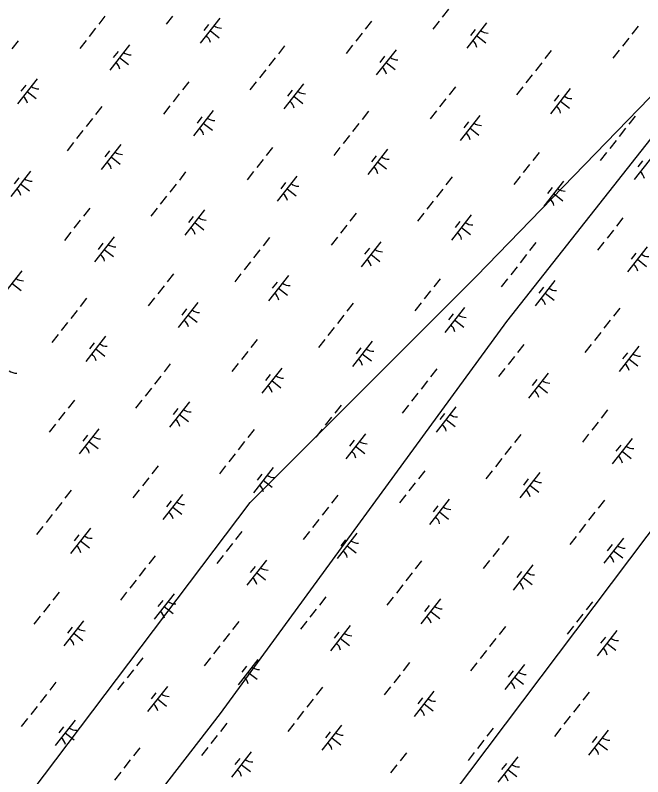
# Model space of a CAD drawing. Extents: x 3896831 to 3918110, y 171006 to 193349.
# Drawn here: x 3907803 to 3908784, y 183545 to 184735 of the extents above; entities that cross this region are included whole.
import ezdxf

# ---------------------------------------------------------------- set-up
doc = ezdxf.new("R2010")
doc.units = 0
doc.layers.add('V-UTIL-LINE', color=7, linetype='Continuous')
doc.layers.add('V-WETL-SWMP', color=7, linetype='Continuous')

msp = doc.modelspace()

# ---------------------------------------------------------------- linework, layer by layer
at = {"layer": 'V-UTIL-LINE'}
for points in [[(3907581.4, 183502.3), (3907734.6, 183396.3), (3908170.6, 183973.7), (3908524.1, 184327.2), (3908913, 184727.9), (3909396.1, 185399.6), (3909514, 185670.6), (3909808.6, 186000.6), (3910067.8, 186295.2), (3911010.5, 187556.1), (3911470.1, 188145.3)], [(3911670.5, 187980.3), (3909726.1, 186106.6), (3909690.7, 186047.7), (3909490.4, 185423.1), (3908571.2, 184256.5), (3908123.4, 183643.7), (3907157.1, 182394.6), (3906544.4, 181593.3), (3906120.1, 181051.2), (3905460.2, 180002.4), (3904670.7, 178765.1), (3903951.9, 177622.1), (3903445.2, 176832.5), (3902962, 176054.8), (3902856, 175866.2)], [(3902278.5, 176090.1), (3904647.1, 178894.7), (3905719.5, 180143.9), (3906520.8, 181098.4), (3907322.1, 182041.1), (3907534.2, 182300.3), (3908041, 182924.9), (3909514, 184881.1), (3910138.5, 185694.2), (3909821.8, 185935.5), (3909829.3, 185945.1), (3909882.7, 185907)]]:
    msp.add_lwpolyline(points, dxfattribs=at)
at = {"layer": 'V-WETL-SWMP'}
for p, q in [((3908480.5, 184744.8), (3908470.7, 184732.3)), ((3907943.6, 184733.8), (3907933.8, 184721.2)), ((3908049.1, 184733.7), (3908039.2, 184721.1)), ((3908123.2, 184730.9), (3908092.4, 184691.6)), ((3908360.3, 184726.1), (3908350.4, 184713.5)), ((3908465.7, 184726), (3908455.9, 184713.4)), ((3908539.9, 184723.2), (3908509, 184683.9)), ((3907928.8, 184714.9), (3907919, 184702.3)), ((3908105.4, 184720.7), (3908098, 184711.3)), ((3908522.1, 184713), (3908514.7, 184703.6)), ((3908776.9, 184718.4), (3908767, 184705.8)), ((3908107.8, 184711.2), (3908122, 184700.1)), ((3908345.5, 184707.2), (3908335.6, 184694.6)), ((3908524.5, 184703.5), (3908538.6, 184692.4)), ((3908762.1, 184699.5), (3908752.2, 184686.9)), ((3907807.8, 184695.4), (3907797.9, 184682.8)), ((3907914, 184696), (3907904.2, 184683.4)), ((3907981.8, 184689), (3907951, 184649.6)), ((3908224.4, 184687.7), (3908214.6, 184675.1)), ((3908330.7, 184688.3), (3908320.8, 184675.7)), ((3907964, 184678.8), (3907956.6, 184669.3)), ((3908398.5, 184681.3), (3908367.6, 184641.9)), ((3908641.1, 184680), (3908631.2, 184667.4)), ((3908747.3, 184680.6), (3908737.4, 184668)), ((3907966.4, 184669.3), (3907980.6, 184658.2)), ((3908209.6, 184668.8), (3908199.8, 184656.2)), ((3908380.7, 184671.1), (3908373.3, 184661.6)), ((3908383.1, 184661.6), (3908397.2, 184650.5)), ((3908626.3, 184661.1), (3908616.4, 184648.5)), ((3908194.8, 184649.9), (3908185, 184637.3)), ((3908611.5, 184642.2), (3908601.6, 184629.6)), ((3907837.5, 184636), (3907806.7, 184596.7)), ((3908074.6, 184631.2), (3908064.7, 184618.6)), ((3908180, 184631), (3908170.1, 184618.5)), ((3908254.1, 184628.3), (3908223.3, 184589)), ((3907819.7, 184625.8), (3907812.3, 184616.4)), ((3907822.1, 184616.3), (3907836.3, 184605.2)), ((3908236.4, 184618.1), (3908229, 184608.7)), ((3908491.2, 184623.5), (3908481.3, 184610.9)), ((3908596.7, 184623.3), (3908586.8, 184610.8)), ((3908670.8, 184620.6), (3908639.9, 184581.3)), ((3908059.7, 184612.3), (3908049.9, 184599.7)), ((3908238.7, 184608.6), (3908252.9, 184597.5)), ((3908476.4, 184604.6), (3908466.5, 184592)), ((3908653, 184610.4), (3908645.6, 184601)), ((3907938.7, 184592.8), (3907928.8, 184580.2)), ((3908044.9, 184593.4), (3908035.1, 184580.8)), ((3908655.4, 184600.9), (3908669.5, 184589.8)), ((3908112.8, 184586.4), (3908081.9, 184547)), ((3908355.3, 184585.1), (3908345.5, 184572.5)), ((3908461.6, 184585.7), (3908451.7, 184573.1)), ((3907923.9, 184573.9), (3907914, 184561.3)), ((3908095, 184576.2), (3908087.6, 184566.7)), ((3908529.4, 184578.7), (3908498.6, 184539.3)), ((3908511.6, 184568.5), (3908504.2, 184559)), ((3908772, 184577.4), (3908762.1, 184564.8)), ((3908097.3, 184566.7), (3908111.5, 184555.6)), ((3908340.5, 184566.2), (3908330.7, 184553.6)), ((3908514, 184559), (3908528.1, 184547.9)), ((3908757.2, 184558.5), (3908747.3, 184545.9)), ((3907909.1, 184555), (3907899.2, 184542.4)), ((3908325.7, 184547.3), (3908315.9, 184534.7)), ((3907894.3, 184536.1), (3907884.4, 184523.5)), ((3907968.4, 184533.4), (3907937.6, 184494)), ((3908742.4, 184539.6), (3908732.5, 184527)), ((3907950.6, 184523.2), (3907943.2, 184513.8)), ((3908205.5, 184528.6), (3908195.6, 184516)), ((3908310.9, 184528.4), (3908301.1, 184515.8)), ((3908385.1, 184525.7), (3908354.2, 184486.3)), ((3908622.1, 184520.9), (3908612.2, 184508.3)), ((3907953, 184513.7), (3907967.2, 184502.6)), ((3908190.7, 184509.7), (3908180.8, 184497.1)), ((3908367.3, 184515.5), (3908359.9, 184506.1)), ((3908727.6, 184520.7), (3908717.7, 184508.1)), ((3908801.7, 184518), (3908770.9, 184478.6)), ((3908369.6, 184506), (3908383.8, 184494.9)), ((3908607.3, 184502), (3908597.4, 184489.4)), ((3908783.9, 184507.8), (3908776.5, 184498.4)), ((3907827, 184491.5), (3907796.2, 184452.1)), ((3908069.6, 184490.2), (3908059.8, 184477.6)), ((3908175.9, 184490.8), (3908166, 184478.2)), ((3907809.2, 184481.3), (3907801.8, 184471.8)), ((3908243.7, 184483.8), (3908212.8, 184444.4)), ((3908225.9, 184473.6), (3908218.5, 184464.1)), ((3908486.3, 184482.5), (3908476.4, 184469.9)), ((3908592.5, 184483.1), (3908582.6, 184470.5)), ((3908660.3, 184476.1), (3908629.5, 184436.7)), ((3907811.6, 184471.8), (3907825.8, 184460.7)), ((3908054.8, 184471.3), (3908044.9, 184458.7)), ((3908228.3, 184464.1), (3908242.4, 184453)), ((3908471.5, 184463.6), (3908461.6, 184451)), ((3908642.5, 184465.9), (3908635.1, 184456.4)), ((3908040, 184452.4), (3908030.1, 184439.8)), ((3908644.9, 184456.4), (3908659.1, 184445.3)), ((3908456.7, 184444.7), (3908446.8, 184432.1)), ((3907919.7, 184433.7), (3907909.9, 184421.1)), ((3908025.2, 184433.5), (3908015.3, 184420.9)), ((3908099.3, 184430.8), (3908068.5, 184391.4)), ((3908336.4, 184426), (3908326.5, 184413.4)), ((3908441.9, 184425.8), (3908432, 184413.2)), ((3907904.9, 184414.8), (3907895.1, 184402.2)), ((3908081.6, 184420.6), (3908074.1, 184411.2)), ((3908516, 184423.1), (3908485.1, 184383.7)), ((3908753, 184418.3), (3908743.2, 184405.7)), ((3908083.9, 184411.1), (3908098.1, 184400)), ((3908321.6, 184407.1), (3908311.7, 184394.5)), ((3908498.2, 184412.9), (3908490.8, 184403.5)), ((3908500.6, 184403.4), (3908514.7, 184392.3)), ((3907890.1, 184395.9), (3907880.3, 184383.3)), ((3908738.2, 184399.4), (3908728.4, 184386.8)), ((3907958, 184388.8), (3907927.1, 184349.5)), ((3907940.2, 184378.7), (3907932.8, 184369.2)), ((3908200.5, 184387.6), (3908190.7, 184375)), ((3908306.8, 184388.2), (3908296.9, 184375.6)), ((3908374.6, 184381.1), (3908343.8, 184341.8)), ((3908617.2, 184379.9), (3908607.3, 184367.3)), ((3908723.4, 184380.5), (3908713.6, 184367.9)), ((3907942.5, 184369.2), (3907956.7, 184358.1)), ((3908185.7, 184368.7), (3908175.9, 184356.1)), ((3908356.8, 184371), (3908349.4, 184361.5)), ((3908791.2, 184373.4), (3908760.4, 184334.1)), ((3908359.2, 184361.5), (3908373.3, 184350.4)), ((3908602.4, 184361), (3908592.5, 184348.4)), ((3908773.4, 184363.3), (3908766, 184353.8)), ((3908170.9, 184349.8), (3908161.1, 184337.2)), ((3908775.8, 184353.8), (3908790, 184342.7)), ((3907813.6, 184335.9), (3907782.8, 184296.5)), ((3908050.7, 184331.1), (3908040.8, 184318.5)), ((3908156.1, 184330.9), (3908146.3, 184318.3)), ((3908587.6, 184342.1), (3908577.7, 184329.5)), ((3908230.3, 184328.2), (3908199.4, 184288.8)), ((3908467.3, 184323.4), (3908457.4, 184310.8)), ((3908572.8, 184323.2), (3908562.9, 184310.6)), ((3908646.9, 184320.5), (3908616.1, 184281.1)), ((3907798.2, 184316.2), (3907812.4, 184305.1)), ((3908035.9, 184312.2), (3908026, 184299.6)), ((3908212.5, 184318), (3908205.1, 184308.5)), ((3908214.8, 184308.5), (3908229, 184297.4)), ((3908629.1, 184310.3), (3908621.7, 184300.8)), ((3908452.5, 184304.5), (3908442.6, 184291.9)), ((3908631.5, 184300.8), (3908645.7, 184289.7)), ((3907914.8, 184292.7), (3907904.9, 184280.1)), ((3908021.1, 184293.3), (3908011.2, 184280.7)), ((3908088.9, 184286.2), (3908058, 184246.9)), ((3908331.5, 184285), (3908321.6, 184272.4)), ((3908437.7, 184285.6), (3908427.8, 184273)), ((3907900, 184273.8), (3907890.1, 184261.2)), ((3908071.1, 184276), (3908063.7, 184266.6)), ((3908505.5, 184278.5), (3908474.7, 184239.2)), ((3908748.1, 184277.3), (3908738.2, 184264.7)), ((3908073.4, 184266.6), (3908087.6, 184255.5)), ((3908316.7, 184266.1), (3908306.8, 184253.5)), ((3908487.7, 184268.3), (3908480.3, 184258.9)), ((3908490.1, 184258.9), (3908504.3, 184247.8)), ((3907885.2, 184254.9), (3907875.3, 184242.3)), ((3908301.9, 184247.2), (3908292, 184234.6)), ((3908733.3, 184258.4), (3908723.4, 184245.8)), ((3907870.4, 184236), (3907860.5, 184223.4)), ((3908718.5, 184239.5), (3908708.6, 184226.9)), ((3907944.5, 184233.3), (3907913.7, 184193.9)), ((3908181.6, 184228.4), (3908171.7, 184215.9)), ((3908287, 184228.3), (3908277.2, 184215.7)), ((3908361.2, 184225.6), (3908330.3, 184186.2)), ((3907926.7, 184223.1), (3907919.3, 184213.6)), ((3907929.1, 184213.6), (3907943.3, 184202.5)), ((3908343.4, 184215.4), (3908336, 184205.9)), ((3908598.2, 184220.7), (3908588.4, 184208.2)), ((3908703.7, 184220.6), (3908693.8, 184208)), ((3908777.8, 184217.9), (3908747, 184178.5)), ((3908166.8, 184209.6), (3908156.9, 184197)), ((3908345.8, 184205.9), (3908359.9, 184194.8)), ((3908583.4, 184201.9), (3908573.6, 184189.3)), ((3908760, 184207.7), (3908752.6, 184198.2)), ((3908045.7, 184190.1), (3908035.9, 184177.5)), ((3908152, 184190.7), (3908142.1, 184178.1)), ((3908762.4, 184198.2), (3908776.6, 184187.1)), ((3908219.8, 184183.6), (3908188.9, 184144.3)), ((3908462.4, 184182.4), (3908452.5, 184169.8)), ((3908568.6, 184183), (3908558.7, 184170.4)), ((3908636.4, 184175.9), (3908605.6, 184136.6)), ((3908030.9, 184171.2), (3908021.1, 184158.6)), ((3908202, 184173.4), (3908194.6, 184164)), ((3908204.4, 184164), (3908218.5, 184152.8)), ((3908618.6, 184165.7), (3908611.2, 184156.3)), ((3908016.1, 184152.3), (3908006.3, 184139.7)), ((3908447.6, 184163.5), (3908437.7, 184150.9)), ((3908621, 184156.3), (3908635.2, 184145.1)), ((3908432.8, 184144.6), (3908422.9, 184132)), ((3907895.9, 184133.5), (3907886, 184120.9)), ((3908001.3, 184133.4), (3907991.5, 184120.8)), ((3908075.5, 184130.7), (3908044.6, 184091.3)), ((3908057.7, 184120.5), (3908050.3, 184111)), ((3908312.5, 184125.8), (3908302.6, 184113.2)), ((3908418, 184125.7), (3908408.1, 184113.1)), ((3908492.1, 184123), (3908461.3, 184083.6)), ((3908729.1, 184118.1), (3908719.3, 184105.5)), ((3907881.1, 184114.6), (3907871.2, 184102.1)), ((3908060, 184111), (3908074.2, 184099.9)), ((3908297.7, 184106.9), (3908287.8, 184094.4)), ((3908474.3, 184112.8), (3908466.9, 184103.3)), ((3907866.2, 184095.8), (3907856.4, 184083.2)), ((3908476.7, 184103.3), (3908490.8, 184092.2)), ((3908714.3, 184099.2), (3908704.5, 184086.7)), ((3907934.1, 184088.7), (3907903.2, 184049.4)), ((3908176.7, 184087.5), (3908166.8, 184074.9)), ((3908282.9, 184088.1), (3908273, 184075.5)), ((3908350.7, 184081), (3908319.9, 184041.7)), ((3908699.5, 184080.4), (3908689.7, 184067.8)), ((3907916.3, 184078.5), (3907908.9, 184069.1)), ((3907918.6, 184069), (3907932.8, 184057.9)), ((3908161.9, 184068.6), (3908152, 184056)), ((3908332.9, 184070.8), (3908325.5, 184061.4)), ((3908593.3, 184079.8), (3908583.4, 184067.2)), ((3908767.4, 184073.3), (3908736.5, 184034)), ((3908335.3, 184061.3), (3908349.5, 184050.2)), ((3908578.5, 184060.9), (3908568.6, 184048.3)), ((3908749.6, 184063.1), (3908742.2, 184053.7)), ((3908147, 184049.7), (3908137.2, 184037.1)), ((3908751.9, 184053.6), (3908766.1, 184042.5)), ((3908563.7, 184042), (3908553.8, 184029.4)), ((3908026.8, 184030.9), (3908016.9, 184018.3)), ((3908132.2, 184030.8), (3908122.4, 184018.2)), ((3908206.4, 184028.1), (3908175.5, 183988.7)), ((3908443.4, 184023.2), (3908433.6, 184010.6)), ((3908548.9, 184023.1), (3908539, 184010.5)), ((3908012, 184012), (3908002.1, 183999.4)), ((3908188.6, 184017.9), (3908181.2, 184008.4)), ((3908623, 184020.4), (3908592.2, 183981)), ((3908605.2, 184010.2), (3908597.8, 184000.7)), ((3908191, 184008.4), (3908205.1, 183997.3)), ((3908428.6, 184004.3), (3908418.7, 183991.7)), ((3908607.6, 184000.7), (3908621.8, 183989.6)), ((3907890.9, 183992.6), (3907881.1, 183980)), ((3907997.2, 183993.1), (3907987.3, 183980.6)), ((3908065, 183986.1), (3908034.1, 183946.8)), ((3908413.8, 183985.4), (3908403.9, 183972.9)), ((3907876.1, 183973.7), (3907866.3, 183961.1)), ((3908047.2, 183975.9), (3908039.8, 183966.5)), ((3908307.6, 183984.9), (3908297.7, 183972.3)), ((3908481.6, 183978.4), (3908450.8, 183939.1)), ((3908724.2, 183977.2), (3908714.3, 183964.6)), ((3908049.6, 183966.4), (3908063.7, 183955.3)), ((3908292.8, 183966), (3908282.9, 183953.4)), ((3908463.8, 183968.2), (3908456.4, 183958.8)), ((3907861.3, 183954.8), (3907851.5, 183942.2)), ((3908466.2, 183958.7), (3908480.4, 183947.6)), ((3908709.4, 183958.3), (3908699.5, 183945.7)), ((3908278, 183947.1), (3908268.1, 183934.5)), ((3908694.6, 183939.4), (3908684.7, 183926.8)), ((3907846.5, 183935.9), (3907836.6, 183923.3)), ((3907920.7, 183933.2), (3907889.8, 183893.8)), ((3908157.7, 183928.3), (3908147.8, 183915.7)), ((3908263.2, 183928.2), (3908253.3, 183915.6)), ((3908337.3, 183925.5), (3908306.4, 183886.1)), ((3907902.9, 183923), (3907895.5, 183913.5)), ((3908319.5, 183915.3), (3908312.1, 183905.8)), ((3908574.3, 183920.6), (3908564.5, 183908)), ((3908679.8, 183920.5), (3908669.9, 183907.9)), ((3908753.9, 183917.8), (3908723.1, 183878.4)), ((3907905.2, 183913.5), (3907919.4, 183902.4)), ((3908142.9, 183909.4), (3908133, 183896.8)), ((3908321.9, 183905.8), (3908336, 183894.7)), ((3908559.5, 183901.7), (3908549.7, 183889.1)), ((3908736.1, 183907.6), (3908728.7, 183898.1)), ((3908021.8, 183889.9), (3908012, 183877.4)), ((3908128.1, 183890.5), (3908118.2, 183877.9)), ((3908738.5, 183898.1), (3908752.7, 183887)), ((3908195.9, 183883.5), (3908165.1, 183844.1)), ((3908438.5, 183882.2), (3908428.6, 183869.7)), ((3908544.7, 183882.8), (3908534.9, 183870.2)), ((3908007, 183871.1), (3907997.2, 183858.5)), ((3908178.1, 183873.3), (3908170.7, 183863.9)), ((3908612.5, 183875.8), (3908581.7, 183836.4)), ((3908180.5, 183863.8), (3908194.6, 183852.7)), ((3908423.7, 183863.4), (3908413.8, 183850.8)), ((3908594.8, 183865.6), (3908587.3, 183856.2)), ((3908597.1, 183856.1), (3908611.3, 183845)), ((3907992.2, 183852.2), (3907982.4, 183839.6)), ((3908408.9, 183844.5), (3908399, 183831.9)), ((3907872, 183833.4), (3907862.1, 183820.8)), ((3907977.4, 183833.3), (3907967.6, 183820.7)), ((3908051.6, 183830.5), (3908020.7, 183791.2)), ((3908033.8, 183820.3), (3908026.4, 183810.9)), ((3908288.6, 183825.7), (3908278.7, 183813.1)), ((3908394.1, 183825.6), (3908384.2, 183813)), ((3908468.2, 183822.8), (3908437.4, 183783.5)), ((3907857.2, 183814.5), (3907847.3, 183801.9)), ((3908036.1, 183810.9), (3908050.3, 183799.8)), ((3908273.8, 183806.8), (3908263.9, 183794.2)), ((3908450.4, 183812.6), (3908443, 183803.2)), ((3908705.3, 183818), (3908695.4, 183805.4)), ((3907842.4, 183795.6), (3907832.5, 183783)), ((3908452.8, 183803.2), (3908467, 183792.1)), ((3908690.5, 183799.1), (3908680.6, 183786.5)), ((3907910.2, 183788.6), (3907879.3, 183749.2)), ((3908152.8, 183787.3), (3908142.9, 183774.7)), ((3908259, 183787.9), (3908249.1, 183775.3)), ((3907892.4, 183778.4), (3907885, 183769)), ((3908326.8, 183780.9), (3908296, 183741.5)), ((3908309, 183770.7), (3908301.6, 183761.3)), ((3908569.4, 183779.6), (3908559.5, 183767)), ((3908675.6, 183780.2), (3908665.8, 183767.6)), ((3908743.5, 183773.2), (3908712.6, 183733.8)), ((3907894.8, 183768.9), (3907908.9, 183757.8)), ((3908138, 183768.4), (3908128.1, 183755.9)), ((3908311.4, 183761.2), (3908325.6, 183750.1)), ((3908554.6, 183760.7), (3908544.7, 183748.2)), ((3908725.7, 183763), (3908718.3, 183753.6)), ((3908123.2, 183749.6), (3908113.3, 183737)), ((3908728, 183753.5), (3908742.2, 183742.4)), ((3908539.8, 183741.9), (3908529.9, 183729.3)), ((3908002.9, 183730.8), (3907993, 183718.2)), ((3908108.4, 183730.7), (3908098.5, 183718.1)), ((3908182.5, 183727.9), (3908151.6, 183688.6)), ((3908419.5, 183723.1), (3908409.7, 183710.5)), ((3907988.1, 183711.9), (3907978.2, 183699.3)), ((3908164.7, 183717.7), (3908157.3, 183708.3)), ((3908525, 183723), (3908515.1, 183710.4)), ((3908599.1, 183720.2), (3908568.3, 183680.9)), ((3908167.1, 183708.3), (3908181.2, 183697.2)), ((3908404.7, 183704.2), (3908394.9, 183691.6)), ((3908581.3, 183710), (3908573.9, 183700.6)), ((3908583.7, 183700.6), (3908597.9, 183689.5)), ((3907867, 183692.4), (3907857.2, 183679.8)), ((3907973.3, 183693), (3907963.4, 183680.4)), ((3908041.1, 183686), (3908010.3, 183646.6)), ((3908023.3, 183675.8), (3908015.9, 183666.3)), ((3908283.7, 183684.7), (3908273.8, 183672.1)), ((3908389.9, 183685.3), (3908380.1, 183672.7)), ((3908457.7, 183678.3), (3908426.9, 183638.9)), ((3908700.3, 183677), (3908690.5, 183664.4)), ((3907852.2, 183673.5), (3907842.4, 183660.9)), ((3908025.7, 183666.3), (3908039.8, 183655.2)), ((3908268.9, 183665.8), (3908259, 183653.2)), ((3908439.9, 183668.1), (3908432.5, 183658.6)), ((3907837.4, 183654.7), (3907827.6, 183642.1)), ((3908442.3, 183658.6), (3908456.5, 183647.5)), ((3908685.5, 183658.1), (3908675.7, 183645.5)), ((3908254.1, 183647), (3908244.2, 183634.4)), ((3907822.6, 183635.8), (3907812.8, 183623.2)), ((3907896.8, 183633), (3907865.9, 183593.7)), ((3908133.8, 183628.2), (3908123.9, 183615.6)), ((3908239.3, 183628.1), (3908229.4, 183615.5)), ((3908670.7, 183639.3), (3908660.8, 183626.7)), ((3907879, 183622.8), (3907871.6, 183613.4)), ((3908313.4, 183625.3), (3908282.6, 183586)), ((3908550.5, 183620.5), (3908540.6, 183607.9)), ((3908655.9, 183620.4), (3908646, 183607.8)), ((3908730, 183617.6), (3908699.2, 183578.3)), ((3907881.3, 183613.3), (3907895.5, 183602.2)), ((3908119, 183609.3), (3908109.1, 183596.7)), ((3908295.6, 183615.1), (3908288.2, 183605.7)), ((3908298, 183605.6), (3908312.2, 183594.5)), ((3908712.3, 183607.4), (3908704.9, 183598)), ((3908535.6, 183601.6), (3908525.8, 183589)), ((3908714.6, 183597.9), (3908728.8, 183586.8)), ((3907998, 183589.8), (3907988.1, 183577.2)), ((3908104.2, 183590.4), (3908094.3, 183577.8)), ((3908172, 183583.4), (3908141.2, 183544)), ((3908414.6, 183582.1), (3908404.7, 183569.5)), ((3908520.8, 183582.7), (3908511, 183570.1)), ((3907983.2, 183570.9), (3907973.3, 183558.3)), ((3908154.2, 183573.2), (3908146.8, 183563.7)), ((3908588.7, 183575.7), (3908557.8, 183536.3)), ((3908156.6, 183563.7), (3908170.8, 183552.6)), ((3908399.8, 183563.2), (3908389.9, 183550.6)), ((3908570.9, 183565.5), (3908563.5, 183556)), ((3907968.4, 183552), (3907958.5, 183539.4)), ((3908573.2, 183556), (3908587.4, 183544.9))]:
    msp.add_line(p, q, dxfattribs=at)
for centre, start, end in [((3908125, 184732.8), 231.1403, 272.6839), ((3908541.7, 184725.1), 231.1403, 272.6839), ((3908091, 184689.4), 11.1403, 52.6839), ((3908507.6, 184681.7), 11.1403, 52.6839), ((3907983.6, 184690.9), 231.1403, 272.6839), ((3908400.3, 184683.2), 231.1403, 272.6839), ((3907949.6, 184647.4), 11.1403, 52.6839), ((3908366.2, 184639.7), 11.1403, 52.6839), ((3907839.3, 184637.9), 231.1403, 272.6839), ((3908256, 184630.2), 231.1403, 272.6839), ((3907805.2, 184594.4), 11.1403, 52.6839), ((3908672.6, 184622.5), 231.1403, 272.6839), ((3908221.9, 184586.7), 11.1403, 52.6839), ((3908638.5, 184579), 11.1403, 52.6839), ((3908114.6, 184588.3), 231.1403, 272.6839), ((3908080.5, 184544.8), 11.1403, 52.6839), ((3908531.2, 184580.6), 231.1403, 272.6839), ((3908497.1, 184537.1), 11.1403, 52.6839), ((3907970.2, 184535.3), 231.1403, 272.6839), ((3908386.9, 184527.6), 231.1403, 272.6839), ((3907936.2, 184491.8), 11.1403, 52.6839), ((3908352.8, 184484.1), 11.1403, 52.6839), ((3908769.4, 184476.4), 11.1403, 52.6839), ((3907828.8, 184493.4), 231.1403, 272.6839), ((3907794.8, 184449.9), 11.1403, 52.6839), ((3908245.5, 184485.7), 231.1403, 272.6839), ((3908662.1, 184478), 231.1403, 272.6839), ((3908211.4, 184442.2), 11.1403, 52.6839), ((3908628, 184434.5), 11.1403, 52.6839), ((3908101.1, 184432.7), 231.1403, 272.6839), ((3908067.1, 184389.2), 11.1403, 52.6839), ((3908517.8, 184425), 231.1403, 272.6839), ((3908483.7, 184381.5), 11.1403, 52.6839), ((3907959.8, 184390.8), 231.1403, 272.6839), ((3908376.4, 184383.1), 231.1403, 272.6839), ((3907925.7, 184347.3), 11.1403, 52.6839), ((3908793, 184375.4), 231.1403, 272.6839), ((3908342.3, 184339.6), 11.1403, 52.6839), ((3908759, 184331.9), 11.1403, 52.6839), ((3907815.4, 184337.8), 231.1403, 272.6839), ((3908232.1, 184330.1), 231.1403, 272.6839), ((3908648.7, 184322.4), 231.1403, 272.6839), ((3908198, 184286.6), 11.1403, 52.6839), ((3908614.6, 184278.9), 11.1403, 52.6839), ((3908090.7, 184288.2), 231.1403, 272.6839), ((3908507.3, 184280.5), 231.1403, 272.6839), ((3908056.6, 184244.7), 11.1403, 52.6839), ((3908473.2, 184237), 11.1403, 52.6839), ((3907946.3, 184235.2), 231.1403, 272.6839), ((3908363, 184227.5), 231.1403, 272.6839), ((3907912.3, 184191.7), 11.1403, 52.6839), ((3908779.6, 184219.8), 231.1403, 272.6839), ((3908328.9, 184184), 11.1403, 52.6839), ((3908745.5, 184176.3), 11.1403, 52.6839), ((3907805, 184193.2), 231.1403, 272.6839), ((3908221.6, 184185.5), 231.1403, 272.6839), ((3908638.2, 184177.8), 231.1403, 272.6839), ((3908187.5, 184142.1), 11.1403, 52.6839), ((3908604.2, 184134.4), 11.1403, 52.6839), ((3908077.3, 184132.6), 231.1403, 272.6839), ((3908493.9, 184124.9), 231.1403, 272.6839), ((3908043.2, 184089.1), 11.1403, 52.6839), ((3908459.8, 184081.4), 11.1403, 52.6839), ((3907935.9, 184090.6), 231.1403, 272.6839), ((3908352.5, 184082.9), 231.1403, 272.6839), ((3907901.8, 184047.2), 11.1403, 52.6839), ((3908769.2, 184075.2), 231.1403, 272.6839), ((3908318.4, 184039.5), 11.1403, 52.6839), ((3908735.1, 184031.8), 11.1403, 52.6839), ((3908208.2, 184030), 231.1403, 272.6839), ((3908174.1, 183986.5), 11.1403, 52.6839), ((3908624.8, 184022.3), 231.1403, 272.6839), ((3908590.7, 183978.8), 11.1403, 52.6839), ((3908066.8, 183988), 231.1403, 272.6839), ((3908483.4, 183980.3), 231.1403, 272.6839), ((3908032.7, 183944.5), 11.1403, 52.6839), ((3908449.4, 183936.8), 11.1403, 52.6839), ((3907922.5, 183935.1), 231.1403, 272.6839), ((3908339.1, 183927.4), 231.1403, 272.6839), ((3907888.4, 183891.6), 11.1403, 52.6839), ((3908755.7, 183919.7), 231.1403, 272.6839), ((3908305, 183883.9), 11.1403, 52.6839), ((3908721.7, 183876.2), 11.1403, 52.6839), ((3908197.7, 183885.4), 231.1403, 272.6839), ((3908163.6, 183841.9), 11.1403, 52.6839), ((3908614.3, 183877.7), 231.1403, 272.6839), ((3908580.3, 183834.2), 11.1403, 52.6839), ((3908053.4, 183832.5), 231.1403, 272.6839), ((3908470, 183824.8), 231.1403, 272.6839), ((3908019.3, 183789), 11.1403, 52.6839), ((3908435.9, 183781.3), 11.1403, 52.6839), ((3907912, 183790.5), 231.1403, 272.6839), ((3907877.9, 183747), 11.1403, 52.6839), ((3908328.6, 183782.8), 231.1403, 272.6839), ((3908745.3, 183775.1), 231.1403, 272.6839), ((3908294.5, 183739.3), 11.1403, 52.6839), ((3908711.2, 183731.6), 11.1403, 52.6839), ((3908184.3, 183729.9), 231.1403, 272.6839), ((3908150.2, 183686.4), 11.1403, 52.6839), ((3908600.9, 183722.2), 231.1403, 272.6839), ((3908566.9, 183678.7), 11.1403, 52.6839), ((3908042.9, 183687.9), 231.1403, 272.6839), ((3908459.5, 183680.2), 231.1403, 272.6839), ((3908008.8, 183644.4), 11.1403, 52.6839), ((3908425.5, 183636.7), 11.1403, 52.6839), ((3907898.6, 183634.9), 231.1403, 272.6839), ((3907864.5, 183591.5), 11.1403, 52.6839), ((3908315.2, 183627.2), 231.1403, 272.6839), ((3908731.9, 183619.5), 231.1403, 272.6839), ((3908281.1, 183583.8), 11.1403, 52.6839), ((3908697.8, 183576.1), 11.1403, 52.6839), ((3908173.8, 183585.3), 231.1403, 272.6839), ((3908590.5, 183577.6), 231.1403, 272.6839), ((3908139.7, 183541.8), 11.1403, 52.6839), ((3908556.4, 183534.1), 11.1403, 52.6839)]:
    msp.add_arc(centre, 17.6, start, end, dxfattribs=at)

doc.saveas('drawing.dxf')
